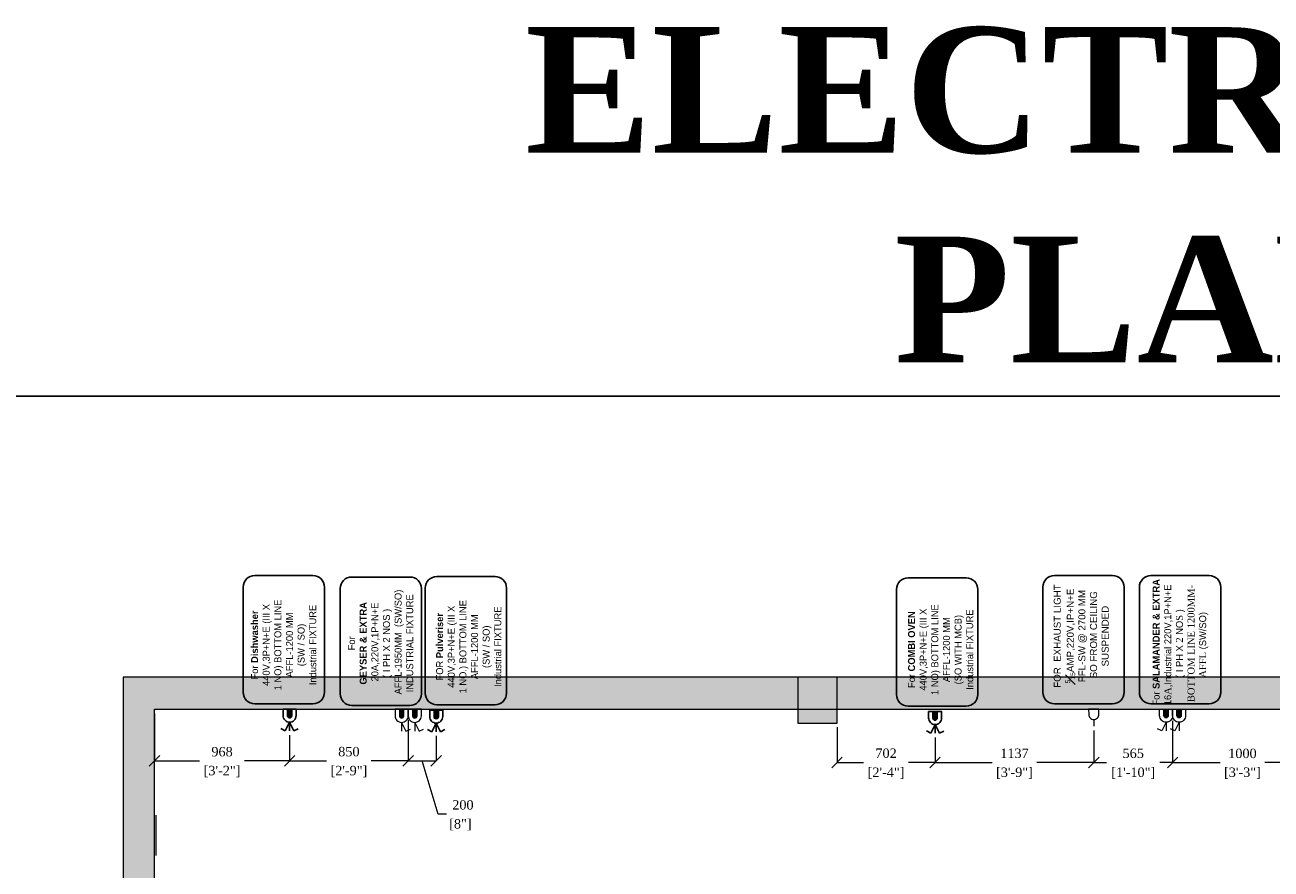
# Model space of a CAD drawing. Extents: x 3940905 to 4145695, y 925352 to 1109797.
# Tile 881 of 1056: x 4059096 to 4068023, y 1051253 to 1057300. Entities that reach past the tile are written whole.
import ezdxf

# ---------------------------------------------------------------- set-up
doc = ezdxf.new("R2010")
doc.units = 0
doc.header["$LTSCALE"] = 750
doc.header["$MEASUREMENT"] = 0
doc.header["$PDMODE"] = 35
doc.header["$PDSIZE"] = 150
doc.layers.get('0').update_dxf_attribs({"linetype": 'CONTINUOUS', "lineweight": 0})
doc.layers.get('Defpoints').update_dxf_attribs({"linetype": 'CONTINUOUS'})
for name, color, linetype in [('AR-FURNITURE', 34, 'CONTINUOUS'), ('ELECTRICAL', 1, 'CONTINUOUS'), ('PDF_KIT TEXT.', 7, 'CONTINUOUS')]:
    doc.layers.add(name, color=color, linetype=linetype)
for name, color, linetype, lineweight in [('CKD Dimensions', 7, 'CONTINUOUS', 0), ('CKD Equipments', 252, 'CONTINUOUS', 0), ('CKD-Electrical Point', 7, 'CONTINUOUS', 25), ('CKD-Electrical Text', 7, 'CONTINUOUS', 25), ('COLUMN', 1, 'CONTINUOUS', 9), ('HATCH', 7, 'CONTINUOUS', 0), ('wall', 7, 'CONTINUOUS', 25)]:
    doc.layers.add(name, color=color, linetype=linetype, lineweight=lineweight)
doc.styles.add('CKD_Dimension Text', font='BOOKOS.TTF')
doc.dimstyles.new('CKD-Dimensions', dxfattribs={"dimscale": 1.5, "dimtxt": 45, "dimasz": 50, "dimexe": 0, "dimexo": 20, "dimgap": 20, "dimtad": 0, "dimdec": 0, "dimzin": 4, "dimdsep": 46, "dimtxsty": 'CKD_Dimension Text', "dimblk": 'OBLIQUE', "dimcen": 12, "dimclrd": 150, "dimclre": 150, "dimclrt": 7, "dimazin": 2, "dimtfac": 1, "dimtdec": 0, "dimtofl": 0, "dimtmove": 1, "dimatfit": 2, "dimfxl": 1, "dimtfillclr": 7, "dimtolj": 1, "dimtzin": 0, "dimlwd": -1, "dimlwe": -1, "dimarcsym": 0})

# ---------------------------------------------------------------- blocks, each defined once
blk = doc.blocks.new('COLUMN')
at = {"layer": 'COLUMN'}
h = blk.add_hatch(color=1, dxfattribs=at)
h.dxf.hatch_style = 1
h.paths.add_polyline_path([(2683499, 965771.1), (2684448, 965771.1), (2684448, 965331.1), (2683499, 965331.1)])
h.paths.add_polyline_path([(2684238, 970191.1), (2683499, 970191.1), (2683499, 969191.1), (2684238, 969191.1)])
h.paths.add_polyline_path([(2687443, 969266.1), (2687038, 969266.1), (2687038, 970031.1), (2687443, 970031.1)])
h.paths.add_polyline_path([(2687108, 972041.4), (2687644, 972041.4), (2687644, 971756.1), (2687108, 971756.1)])
h.paths.add_polyline_path([(2683499, 973491.1), (2684408, 973491.1), (2684408, 973041.1), (2683499, 973041.1)])
h.paths.add_polyline_path([(2683649, 975761.1), (2683978, 975761.1), (2683978, 975211.1), (2683649, 975211.1)])
h.paths.add_polyline_path([(2686978, 975811.1), (2687728, 975811.1), (2687728, 975476.1), (2686978, 975476.1)])
h.paths.add_polyline_path([(2689869, 975851.1), (2689028, 975851.1), (2689028, 975556.1), (2689869, 975556.1)])
h.paths.add_polyline_path([(2686978, 973346.1), (2687644, 973346.1), (2687644, 973116.1), (2686978, 973116.1)])
h.paths.add_polyline_path([(2683824, 977646.1), (2684029, 977646.1), (2684029, 977211.1), (2683824, 977211.1)])
h.paths.add_polyline_path([(2683824, 979911.1), (2684104, 979911.1), (2684104, 980241.1), (2683824, 980241.1)])
h.paths.add_polyline_path([(2687804, 979891.1), (2688004, 979891.1), (2688004, 980241.1), (2687804, 980241.1)])
h.paths.add_polyline_path([(2691584, 979836.1), (2692014, 979836.1), (2692014, 980241.1), (2691584, 980241.1)])
h.paths.add_polyline_path([(2691696, 977346.1), (2692014, 977346.1), (2692014, 976786.1), (2691696, 976786.1)])
h.paths.add_polyline_path([(2687443, 965841.1), (2686813, 965841.1), (2686813, 965401.1), (2687443, 965401.1)])
h.paths.add_polyline_path([(2687468, 963421.1), (2686703, 963421.1), (2686703, 962976.1), (2687468, 962976.1)])
h.paths.add_polyline_path([(2684168, 963191.1), (2683399, 963191.1), (2683399, 962446.1), (2684168, 962446.1)])
h.paths.add_polyline_path([(2684448, 958916.1), (2683399, 958916.1), (2683399, 959356.1), (2684448, 959356.1)])
h.paths.add_polyline_path([(2684448, 957356.1), (2683414, 957356.1), (2683414, 956916.1), (2684448, 956916.1)])
h.paths.add_polyline_path([(2687458, 957436.1), (2686708, 957436.1), (2686708, 956996.1), (2687458, 956996.1)])
h.paths.add_polyline_path([(2687453, 959516.1), (2686693, 959516.1), (2686693, 959086.1), (2687453, 959086.1)])
h.paths.add_polyline_path([(2683414, 953326.1), (2684313, 953326.1), (2684313, 953776.1), (2683414, 953776.1)])
h.paths.add_polyline_path([(2683294, 952396.1), (2683768, 952396.1), (2683768, 951976.1), (2683294, 951976.1)])
h.paths.add_polyline_path([(2682464, 977841.1), (2681834, 977841.1), (2681834, 977051.1), (2682464, 977051.1)])
at = {"color": 2}
blk.add_lwpolyline([(2683824, 979911.1), (2684104, 979911.1), (2684104, 980241.1), (2683824, 980241.1)], close=True, dxfattribs=at)
at = {"layer": 'COLUMN', "color": 1}
blk.add_lwpolyline([(2683824, 979911.1), (2684104, 979911.1), (2684104, 980241.1), (2683824, 980241.1)], close=True, dxfattribs=at)
blk = doc.blocks.new('A$C18A26B62')
at = {"layer": 'CKD-Electrical Point'}
blk.add_hatch(color=1, dxfattribs=at).paths.add_polyline_path([(15.5, 0), (-15.5, 0), (-15.5, -46.4, 0.414214), (0, -61.9, 0.414214), (15.5, -46.4)])
at = {"layer": 'CKD-Electrical Point', "color": 1}
for p, q in [((-31, -154.8), (-61.9, -139.3)), ((0, -92.9), (-31, -154.8)), ((0, -92.9), (0, -154.8)), ((0, -92.9), (31, -154.8)), ((31, -154.8), (61.9, -139.3))]:
    blk.add_line(p, q, dxfattribs=at)
blk.add_lwpolyline([(-46.4, 0), (46.4, 0), (46.4, -46.4, -0.414214), (0, -92.9), (0, -92.9, -0.414214), (-46.4, -46.4), (-46.4, 0)], format="xyb", dxfattribs=at)
blk.add_lwpolyline([(-15.5, 0), (15.5, 0), (15.5, -46.4, -0.414214), (0, -61.9, -0.414214), (-15.5, -46.4)], format="xyb", close=True, dxfattribs=at)
blk = doc.blocks.new('WQEREYTI')
at = {"layer": 'CKD-Electrical Point', "lineweight": 0}
blk.add_hatch(color=4, dxfattribs=at).paths.add_polyline_path([(5560326.96, 630080.87), (5560326.96, 630079.63), (5560328.82, 630079.63, 0.414214), (5560329.44, 630080.25, 0.414214), (5560328.82, 630080.87)])
at = {"layer": 'CKD-Electrical Point', "color": 4, "lineweight": 0}
for p, q in [((5560330.68, 630080.25), (5560333.16, 630080.25)), ((5560330.68, 630080.25), (5560333.16, 630079.01)), ((5560333.16, 630079.01), (5560332.54, 630077.77))]:
    blk.add_line(p, q, dxfattribs=at)
blk.add_lwpolyline([(5560326.96, 630078.39), (5560326.96, 630082.11), (5560328.82, 630082.11, -0.414214), (5560330.68, 630080.25), (5560330.68, 630080.25, -0.414214), (5560328.82, 630078.39), (5560326.96, 630078.39)], format="xyb", dxfattribs=at)
blk.add_lwpolyline([(5560326.96, 630079.63), (5560326.96, 630080.87), (5560328.82, 630080.87, -0.414214), (5560329.44, 630080.25, -0.414214), (5560328.82, 630079.63)], format="xyb", close=True, dxfattribs=at)
blk = doc.blocks.new('EQWRTYTREWERYTU')
at = {"layer": 'CKD-Electrical Point', "lineweight": 0}
blk.add_hatch(color=3, dxfattribs=at).paths.add_polyline_path([(5560326.38, 630073.1), (5560326.38, 630071.86), (5560328.24, 630071.86, 0.414214), (5560328.86, 630072.48, 0.414214), (5560328.24, 630073.1)])
at = {"layer": 'CKD-Electrical Point', "color": 3, "lineweight": 0}
for p, q in [((5560330.09, 630072.48), (5560332.57, 630072.48)), ((5560330.09, 630072.48), (5560332.57, 630071.25)), ((5560332.57, 630071.25), (5560331.95, 630070.01))]:
    blk.add_line(p, q, dxfattribs=at)
blk.add_lwpolyline([(5560326.38, 630070.63), (5560326.38, 630074.34), (5560328.24, 630074.34, -0.414214), (5560330.09, 630072.48), (5560330.09, 630072.48, -0.414214), (5560328.24, 630070.63), (5560326.38, 630070.63)], format="xyb", dxfattribs=at)
blk.add_lwpolyline([(5560326.38, 630071.86), (5560326.38, 630073.1), (5560328.24, 630073.1, -0.414214), (5560328.86, 630072.48, -0.414214), (5560328.24, 630071.86)], format="xyb", close=True, dxfattribs=at)
blk = doc.blocks.new('A$C16B70BD9')
at = {"layer": 'ELECTRICAL', "color": 5, "lineweight": 0}
blk.add_line((-92, 0), (-154, 0), dxfattribs=at)
blk.add_lwpolyline([(0, 46), (0, -46), (-46, -46, -0.414214), (-93, 0), (-93, 0, -0.414214), (-46, 46), (0, 46)], format="xyb", dxfattribs=at)
blk = doc.blocks.new('G$C33108670')
at = {"layer": 'ELECTRICAL', "color": 251, "xscale": -0.792480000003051, "yscale": 0.7924800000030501, "zscale": 0.7924800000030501, "rotation": 90.3122168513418}
blk.add_blockref('A$C16B70BD9', (37, 0.2, -0.9), dxfattribs=at)
blk = doc.blocks.new('_Oblique')
at = {"color": 0, "linetype": 'ByBlock', "lineweight": -2, "transparency": 16777216}
blk.add_line((-0.5, -0.5), (0.5, 0.5), dxfattribs=at)
blk = doc.blocks.new('*D831')
at = {"layer": 'CKD Dimensions', "color": 150}
for p, q in [((4060023.8, 1052367.8), (4060023.8, 1052028.3)), ((4060991.7, 1052213.1), (4060991.7, 1052028.3)), ((4060023.8, 1052028.3), (4060347.1, 1052028.3)), ((4060991.7, 1052028.3), (4060668.4, 1052028.3))]:
    blk.add_line(p, q, dxfattribs=at)
at = {"layer": 'Defpoints', "color": 0}
for p in [(4060023.8, 1052397.8), (4060991.7, 1052243.1), (4060991.7, 1052028.3)]:
    blk.add_point(p, dxfattribs=at)
at = {"layer": 'CKD Dimensions', "color": 150, "linetype": 'ByBlock', "xscale": 75, "yscale": 75, "zscale": 75, "rotation": 180}
blk.add_blockref('_Oblique', (4060023.8, 1052028.3), dxfattribs=at)
at = {"layer": 'CKD Dimensions', "color": 150, "linetype": 'ByBlock', "xscale": 75, "yscale": 75, "zscale": 75}
blk.add_blockref('_Oblique', (4060991.7, 1052028.3), dxfattribs=at)
at = {"layer": 'CKD Dimensions', "color": 7, "lineweight": 0, "char_height": 67.5, "attachment_point": 5, "style": 'CKD_Dimension Text'}
for s, insert in [('\\A1;968', (4060507.7, 1052093.3)), ('\\A1;[3\'-2"]', (4060507.7, 1051951.6))]:
    blk.add_mtext(s, dxfattribs=dict(at, insert=insert))
blk = doc.blocks.new('*D832')
at = {"layer": 'CKD Dimensions', "color": 150}
for p, q in [((4061841.3, 1052320.6), (4061841.3, 1052028.3)), ((4060991.7, 1052213.1), (4060991.7, 1052028.3)), ((4060991.7, 1052028.3), (4061255.9, 1052028.3)), ((4061841.3, 1052028.3), (4061577.2, 1052028.3))]:
    blk.add_line(p, q, dxfattribs=at)
at = {"layer": 'Defpoints', "color": 0}
for p in [(4061841.3, 1052350.6), (4060991.7, 1052243.1), (4061841.3, 1052028.3)]:
    blk.add_point(p, dxfattribs=at)
at = {"layer": 'CKD Dimensions', "color": 150, "linetype": 'ByBlock', "xscale": 75, "yscale": 75, "zscale": 75, "rotation": 180}
blk.add_blockref('_Oblique', (4060991.7, 1052028.3), dxfattribs=at)
at = {"layer": 'CKD Dimensions', "color": 150, "linetype": 'ByBlock', "xscale": 75, "yscale": 75, "zscale": 75}
blk.add_blockref('_Oblique', (4061841.3, 1052028.3), dxfattribs=at)
at = {"layer": 'CKD Dimensions', "color": 7, "lineweight": 0, "char_height": 67.5, "attachment_point": 5, "style": 'CKD_Dimension Text'}
for s, insert in [('\\A1;850', (4061416.5, 1052093.8)), ('\\A1;[2\'-9"]', (4061416.5, 1051951.6))]:
    blk.add_mtext(s, dxfattribs=dict(at, insert=insert))
blk = doc.blocks.new('*D833')
at = {"layer": 'CKD Dimensions', "color": 150}
for p, q in [((4061841.3, 1052320.6), (4061841.3, 1052028.3)), ((4062041.7, 1052206.4), (4062041.7, 1052028.3)), ((4061841.3, 1052028.3), (4062041.7, 1052028.3)), ((4062056, 1051646.7), (4061941.5, 1052028.3)), ((4062116, 1051646.7), (4062056, 1051646.7))]:
    blk.add_line(p, q, dxfattribs=at)
at = {"layer": 'Defpoints', "color": 0}
for p in [(4061841.3, 1052350.6), (4062041.7, 1052236.4), (4062041.7, 1052028.3)]:
    blk.add_point(p, dxfattribs=at)
at = {"layer": 'CKD Dimensions', "color": 150, "linetype": 'ByBlock', "xscale": 75, "yscale": 75, "zscale": 75, "rotation": 180}
blk.add_blockref('_Oblique', (4061841.3, 1052028.3), dxfattribs=at)
at = {"layer": 'CKD Dimensions', "color": 150, "linetype": 'ByBlock', "xscale": 75, "yscale": 75, "zscale": 75}
blk.add_blockref('_Oblique', (4062041.7, 1052028.3), dxfattribs=at)
at = {"layer": 'CKD Dimensions', "color": 7, "lineweight": 0, "char_height": 67.5, "attachment_point": 5, "style": 'CKD_Dimension Text'}
for s, insert in [('\\A1;200', (4062233.2, 1051712.2)), ('\\A1;[8"]', (4062215.2, 1051570))]:
    blk.add_mtext(s, dxfattribs=dict(at, insert=insert))
blk = doc.blocks.new('*D834')
at = {"layer": 'CKD Dimensions', "color": 150}
for p, q in [((4064913.8, 1052268.3), (4064913.8, 1052016.1)), ((4065615.8, 1052196.4), (4065615.8, 1052016.1)), ((4064913.8, 1052016.1), (4065104.2, 1052016.1)), ((4065615.8, 1052016.1), (4065425.4, 1052016.1))]:
    blk.add_line(p, q, dxfattribs=at)
at = {"layer": 'Defpoints', "color": 0}
for p in [(4064913.8, 1052298.3), (4065615.8, 1052226.4), (4065615.8, 1052016.1)]:
    blk.add_point(p, dxfattribs=at)
at = {"layer": 'CKD Dimensions', "color": 150, "linetype": 'ByBlock', "xscale": 75, "yscale": 75, "zscale": 75, "rotation": 180}
blk.add_blockref('_Oblique', (4064913.8, 1052016.1), dxfattribs=at)
at = {"layer": 'CKD Dimensions', "color": 150, "linetype": 'ByBlock', "xscale": 75, "yscale": 75, "zscale": 75}
blk.add_blockref('_Oblique', (4065615.8, 1052016.1), dxfattribs=at)
at = {"layer": 'CKD Dimensions', "color": 7, "lineweight": 0, "char_height": 67.5, "attachment_point": 5, "style": 'CKD_Dimension Text'}
for s, insert in [('\\A1;702', (4065264.8, 1052082.3)), ('\\A1;[2\'-4"]', (4065264.8, 1051939.5))]:
    blk.add_mtext(s, dxfattribs=dict(at, insert=insert))
blk = doc.blocks.new('*D835')
at = {"layer": 'CKD Dimensions', "color": 150}
for p, q in [((4065615.8, 1052196.4), (4065615.8, 1052016.1)), ((4066753.2, 1052245.6), (4066753.2, 1052016.1)), ((4065615.8, 1052016.1), (4066023.9, 1052016.1)), ((4066753.2, 1052016.1), (4066345.1, 1052016.1))]:
    blk.add_line(p, q, dxfattribs=at)
at = {"layer": 'Defpoints', "color": 0}
for p in [(4066753.2, 1052275.6), (4065615.8, 1052226.4), (4066753.2, 1052016.1)]:
    blk.add_point(p, dxfattribs=at)
at = {"layer": 'CKD Dimensions', "color": 150, "linetype": 'ByBlock', "xscale": 75, "yscale": 75, "zscale": 75, "rotation": 180}
blk.add_blockref('_Oblique', (4065615.8, 1052016.1), dxfattribs=at)
at = {"layer": 'CKD Dimensions', "color": 150, "linetype": 'ByBlock', "xscale": 75, "yscale": 75, "zscale": 75}
blk.add_blockref('_Oblique', (4066753.2, 1052016.1), dxfattribs=at)
at = {"layer": 'CKD Dimensions', "color": 7, "lineweight": 0, "char_height": 67.5, "attachment_point": 5, "style": 'CKD_Dimension Text'}
for s, insert in [('\\A1;1137', (4066184.5, 1052081.7)), ('\\A1;[3\'-9"]', (4066184.5, 1051939.5))]:
    blk.add_mtext(s, dxfattribs=dict(at, insert=insert))
blk = doc.blocks.new('*D836')
at = {"layer": 'CKD Dimensions', "color": 150}
for p, q in [((4067317.8, 1052315.6), (4067317.8, 1052016.1)), ((4066753.2, 1052245.6), (4066753.2, 1052016.1)), ((4066753.2, 1052016.1), (4066844.1, 1052016.1)), ((4067317.8, 1052016.1), (4067226.8, 1052016.1))]:
    blk.add_line(p, q, dxfattribs=at)
at = {"layer": 'Defpoints', "color": 0}
for p in [(4066753.2, 1052275.6), (4067317.8, 1052345.6), (4067317.8, 1052016.1)]:
    blk.add_point(p, dxfattribs=at)
at = {"layer": 'CKD Dimensions', "color": 150, "linetype": 'ByBlock', "xscale": 75, "yscale": 75, "zscale": 75, "rotation": 180}
blk.add_blockref('_Oblique', (4066753.2, 1052016.1), dxfattribs=at)
at = {"layer": 'CKD Dimensions', "color": 150, "linetype": 'ByBlock', "xscale": 75, "yscale": 75, "zscale": 75}
blk.add_blockref('_Oblique', (4067317.8, 1052016.1), dxfattribs=at)
at = {"layer": 'CKD Dimensions', "color": 7, "lineweight": 0, "char_height": 67.5, "attachment_point": 5, "style": 'CKD_Dimension Text'}
for s, insert in [('\\A1;565', (4067035.5, 1052081.7)), ('\\A1;[1\'-10"]', (4067035.5, 1051939.5))]:
    blk.add_mtext(s, dxfattribs=dict(at, insert=insert))
blk = doc.blocks.new('*D837')
at = {"layer": 'CKD Dimensions', "color": 150}
for p, q in [((4067317.8, 1052315.6), (4067317.8, 1052016.1)), ((4068317.8, 1052213), (4068317.8, 1052016.1)), ((4067317.8, 1052016.1), (4067657.1, 1052016.1)), ((4068317.8, 1052016.1), (4067978.4, 1052016.1))]:
    blk.add_line(p, q, dxfattribs=at)
at = {"layer": 'Defpoints', "color": 0}
for p in [(4067317.8, 1052345.6), (4068317.8, 1052243), (4068317.8, 1052016.1)]:
    blk.add_point(p, dxfattribs=at)
at = {"layer": 'CKD Dimensions', "color": 150, "linetype": 'ByBlock', "xscale": 75, "yscale": 75, "zscale": 75, "rotation": 180}
blk.add_blockref('_Oblique', (4067317.8, 1052016.1), dxfattribs=at)
at = {"layer": 'CKD Dimensions', "color": 150, "linetype": 'ByBlock', "xscale": 75, "yscale": 75, "zscale": 75}
blk.add_blockref('_Oblique', (4068317.8, 1052016.1), dxfattribs=at)
at = {"layer": 'CKD Dimensions', "color": 7, "lineweight": 0, "char_height": 67.5, "attachment_point": 5, "style": 'CKD_Dimension Text'}
for s, insert in [('\\A1;1000', (4067817.8, 1052081.1)), ('\\A1;[3\'-3"]', (4067817.8, 1051939.5))]:
    blk.add_mtext(s, dxfattribs=dict(at, insert=insert))

msp = doc.modelspace()

# ---------------------------------------------------------------- hatches: boundary and pattern name
at = {"layer": 'HATCH'}
h = msp.add_hatch(color=8, dxfattribs=at)
h.dxf.hatch_style = 1
h.paths.add_polyline_path([(4072393.8, 1052627.8), (4059798.8, 1052627.8), (4059798.8, 1038582.8), (4059668.8, 1038582.8), (4059668.8, 1024619.8), (4059831.8, 1024619.8), (4059831.8, 1018095.8), (4060288.8, 1018095.8), (4060288.8, 1022669.8), (4060288.8, 1024782.8), (4059898.8, 1024782.8), (4059898.8, 1038352.8), (4060023.8, 1038352.8), (4060023.8, 1052397.8), (4072393.8, 1052397.8)])

# ---------------------------------------------------------------- linework, layer by layer
at = {"layer": 'AR-FURNITURE'}
msp.add_lwpolyline([(4054607.2, 1054640.9), (4077193.6, 1054640.9), (4077193.6, 1015669.1), (4054607.2, 1015669.1)], close=True, dxfattribs=at)
at = {"layer": 'CKD Equipments', "color": 1, "true_color": 0xff0000}
msp.add_line((4060032.2, 1051638.5), (4060032.2, 1051351.1), dxfattribs=at)
at = {"layer": 'CKD-Electrical Text', "color": 7, "linetype": 'Continuous', "elevation": -20730.4}
for points in [[(4060741.8, 1052436.3), (4061159.2, 1052436.3, 0.414214), (4061241.8, 1052518.9), (4061241.8, 1053273, 0.414214), (4061159.2, 1053355.6), (4060741.8, 1053355.6, 0.414214), (4060659.2, 1053273), (4060659.2, 1052518.9, 0.414214)], [(4061436.6, 1052425.7), (4061853.9, 1052425.7, 0.414214), (4061936.5, 1052508.3), (4061936.5, 1053262.4, 0.414214), (4061853.9, 1053345), (4061436.6, 1053345, 0.414214), (4061354, 1053262.4), (4061354, 1052508.3, 0.414214)], [(4062045.9, 1052429.7), (4062463.3, 1052429.7, 0.414214), (4062545.9, 1052512.3), (4062545.9, 1053266.4, 0.414214), (4062463.3, 1053349), (4062045.9, 1053349, 0.414214), (4061963.3, 1053266.4), (4061963.3, 1052512.3, 0.414214)], [(4066470.5, 1052436.3), (4066887.8, 1052436.3, 0.414214), (4066970.4, 1052518.9), (4066970.4, 1053273, 0.414214), (4066887.8, 1053355.6), (4066470.5, 1053355.6, 0.414214), (4066387.8, 1053273), (4066387.8, 1052518.9, 0.414214)], [(4067162.4, 1052436.3), (4067579.7, 1052436.3, 0.414214), (4067662.3, 1052518.9), (4067662.3, 1053273, 0.414214), (4067579.7, 1053355.6), (4067162.4, 1053355.6, 0.414214), (4067079.8, 1053273), (4067079.8, 1052518.9, 0.414214)], [(4065421.9, 1052419.7), (4065839.2, 1052419.7, 0.414214), (4065921.8, 1052502.3), (4065921.8, 1053256.4, 0.414214), (4065839.2, 1053339.1), (4065421.9, 1053339.1, 0.414214), (4065339.3, 1053256.4), (4065339.3, 1052502.3, 0.414214)]]:
    msp.add_lwpolyline(points, format="xyb", close=True, dxfattribs=at)
at = {"layer": 'wall', "lineweight": 0, "ltscale": 2}
msp.add_lwpolyline([(4072393.8, 1052627.8), (4059798.8, 1052627.8), (4059798.8, 1038582.8), (4059668.8, 1038582.8), (4059668.8, 1024619.8), (4059831.8, 1024619.8), (4059831.8, 1018095.8), (4060288.8, 1018095.8), (4060288.8, 1024782.8), (4059898.8, 1024782.8), (4059898.8, 1038352.8), (4060023.8, 1038352.8), (4060023.8, 1052397.8), (4072393.8, 1052397.8)], close=True, dxfattribs=at)

# ---------------------------------------------------------------- block references
at = {"layer": 'CKD Dimensions', "lineweight": 0, "rotation": 180}
msp.add_blockref('G$C33108670', (4066789.5, 1052398.1, 0.9), dxfattribs=at)
at = {"layer": 'CKD-Electrical Point', "color": 2, "lineweight": 50, "extrusion": (0, 0, -1), "xscale": -1, "zscale": -1}
for p, rotation in [((-4060992.1, 1052397.9), 0.1398112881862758), ((-4062042, 1052391.1), 0.1398112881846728), ((-4065616, 1052381.2), 0.06990564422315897)]:
    msp.add_blockref('A$C18A26B62', p, dxfattribs=dict(at, rotation=rotation))
at = {"layer": 'CKD-Electrical Point', "color": 2, "lineweight": 50}
for name, p, xscale, yscale, zscale, rotation in [('EQWRTYTREWERYTU', (20416774.1, 142244456.1), -25.4, 25.4, 25.4, 89.85752816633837), ('EQWRTYTREWERYTU', (20416868.5, 142244456), -25.4, 25.4, 25.4, 89.85752816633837), ('WQEREYTI', (-11695373.4, 140059366), 25, 25, 25, 270.0043847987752), ('WQEREYTI', (-11695280.5, 140059366), 25, 25, 25, 270.0043847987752)]:
    msp.add_blockref(name, p, dxfattribs=dict(at, xscale=xscale, yscale=yscale, zscale=zscale, rotation=rotation))
at = {"layer": 'COLUMN'}
msp.add_blockref('COLUMN', (1380809.8, 72387.2), dxfattribs=at)

# ---------------------------------------------------------------- texts
at = {"layer": 'CKD-Electrical Text', "color": 4, "linetype": 'Continuous', "char_height": 50, "attachment_point": 5, "rotation": 90, "style": 'CKD_Dimension Text'}
for s, insert, width in [('\\A1;{\\fArial|b0|i0|c238|p34;\\C7;FOR  EXHAUST LIGHT\\P{\\H0.7x;\\S5#15;}\\H1.00002x;AMP,220V,IP+N+E  \\PFFL-SW @\\fArial|b0|i0|c0|p34;\\H0.99998x; 2700 MM\\fArial|b0|i0|c238|p34; \\P SO FROM CEILING SUSPENDED}', (4066663.1, 1052921.8), 751.232), ('{\\fCentury Gothic|b0|i0|c238|p34;\\C256;  For \\fCentury Gothic|b1|i0|c0|p34;SALAMANDER & EXTRA \\P\\A1;\\fCentury Gothic|b0|i0|c0|p34;16\\fBookman Old Style|b0|i0|c0|p18;A\\fCentury Gothic|b0|i0|c238|p34;,Industrial 220V,1P+N+E \\P ( I PH X \\fBookman Old Style|b0|i0|c0|p18;2\\fCentury Gothic|b0|i0|c238|p34; NO\\fBookman Old Style|b0|i0|c0|p18;S\\fCentury Gothic|b0|i0|c238|p34; )\\P \\fBookman Old Style|b0|i0|c0|p18;BOTTOM LINE 1200MM- AFFL\\fCentury Gothic|b0|i0|c238|p34; (SW/SO)}', (4067373.7, 1052859), 1030.117), ('{\\fCentury Gothic|b0|i0|c238|p34;\\C256;For \\P\\fCentury Gothic|b1|i0|c0|p34;GEYSER & EXTRA\\P\\fCentury Gothic|b0|i0|c0|p34; 20\\fCentury Gothic|b0|i0|c238|p34;A,220V,1P+N+E \\P( I\\fCentury Gothic|b0|i0|c0|p34; \\fCentury Gothic|b0|i0|c238|p34;PH X\\fCentury Gothic|b0|i0|c0|p34; 2 \\fCentury Gothic|b0|i0|c238|p34;NO\\fCentury Gothic|b0|i0|c0|p34;S \\fCentury Gothic|b0|i0|c238|p34;) \\A1; \\P AFFL-\\fCentury Gothic|b0|i0|c0|p34;1950MM\\fCentury Gothic|b0|i0|c238|p34; \\fCentury Gothic|b0|i0|c0|p34; \\fCentury Gothic|b0|i0|c238|p34;(SW/SO)\\PINDUSTRIAL FIXTURE}', (4061644.2, 1052869.9), 751.232), ('\\pxqc;{\\fCentury Gothic|b0|i0|c238|p34;\\C7;For\\fCentury Gothic|b0|i0|c0|p34; \\fCentury Gothic|b1|i0|c0|p34;Dishwasher\\P\\fCentury Gothic|b0|i0|c238|p34;440V,3P+N+E\\fCentury Gothic|b0|i0|c0|p34; \\fCentury Gothic|b0|i0|c238|p34;(III \\fCentury Gothic|b0|i0|c0|p34;X \\P\\pq*;1 \\fCentury Gothic|b0|i0|c238|p34;NO)\\fCentury Gothic|b0|i0|c0|p34; BOTTOM LINE A\\fCentury Gothic|b0|i0|c238|p34;FFL-\\fCentury Gothic|b0|i0|c0|p34;1200 MM \\P\\fCentury Gothic|b0|i0|c238|p34;(SW / SO) \\PIndustrial FIXTURE}', (4060949.4, 1052858.1), 751.232), ('\\pxqc;{\\fCentury Gothic|b0|i0|c238|p34;\\C7;FOR\\fCentury Gothic|b0|i0|c0|p34; \\fCentury Gothic|b1|i0|c0|p34;Pulveriser\\P\\fCentury Gothic|b0|i0|c238|p34;440V,3P+N+E\\fCentury Gothic|b0|i0|c0|p34; \\fCentury Gothic|b0|i0|c238|p34;(III \\fCentury Gothic|b0|i0|c0|p34;X \\P\\pq*;1 \\fCentury Gothic|b0|i0|c238|p34;NO.)\\fCentury Gothic|b0|i0|c0|p34; BOTTOM LINE A\\fCentury Gothic|b0|i0|c238|p34;FFL-\\fCentury Gothic|b0|i0|c0|p34;1200 MM \\P\\fCentury Gothic|b0|i0|c238|p34;(SW / SO) \\PIndustrial FIXTURE}', (4062275.2, 1052845.5), 751.232), ('\\pxqc;{\\fCentury Gothic|b0|i0|c238|p34;\\C7;For\\fCentury Gothic|b0|i0|c0|p34; \\fCentury Gothic|b1|i0|c0|p34;COMBI OVEN\\P\\fCentury Gothic|b0|i0|c238|p34;440V,3P+N+E\\fCentury Gothic|b0|i0|c0|p34; \\fCentury Gothic|b0|i0|c238|p34;(III \\fCentury Gothic|b0|i0|c0|p34;X \\P\\pq*;1 \\fCentury Gothic|b0|i0|c238|p34;NO)\\fCentury Gothic|b0|i0|c0|p34; BOTTOM LINE A\\fCentury Gothic|b0|i0|c238|p34;FFL-\\fCentury Gothic|b0|i0|c0|p34;1200 MM \\P\\fCentury Gothic|b0|i0|c238|p34;(SO WITH MCB) \\PIndustrial FIXTURE}', (4065655.9, 1052824.7), 751.232)]:
    msp.add_mtext(s, dxfattribs=dict(at, insert=insert, width=width))
at = {"layer": 'PDF_KIT TEXT.', "color": 30, "insert": (4065982.4, 1057284.4), "char_height": 900, "width": 2383.56, "attachment_point": 1, "style": 'CKD_Dimension Text'}
msp.add_mtext('\\pxqc;{\\fBookman Old Style|b1|i0|c0|p18;ELECTRICAL\\PPLAN}', dxfattribs=at)

# ---------------------------------------------------------------- dimensions: what is measured, and where the dimension line sits
at = {"layer": 'CKD Dimensions', "lineweight": 0}
for base, p1, p2, picture, middle in [((4060991.7, 1052028.3), (4060023.8, 1052397.8), (4060991.7, 1052243.1), '*D831', (4060507.7, 1052028.3)), ((4061841.3, 1052028.3), (4060991.7, 1052243.1), (4061841.3, 1052350.6), '*D832', (4061416.5, 1052028.3)), ((4062041.7, 1052028.3), (4061841.3, 1052350.6), (4062041.7, 1052236.4), '*D833', (4062146, 1051646.7)), ((4065615.8, 1052016.1), (4064913.8, 1052298.3), (4065615.8, 1052226.4), '*D834', (4065264.8, 1052016.1)), ((4066753.2, 1052016.1), (4065615.8, 1052226.4), (4066753.2, 1052275.6), '*D835', (4066184.5, 1052016.1)), ((4067317.8, 1052016.1), (4066753.2, 1052275.6), (4067317.8, 1052345.6), '*D836', (4067035.5, 1052016.1)), ((4068317.8, 1052016.1), (4067317.8, 1052345.6), (4068317.8, 1052243), '*D837', (4067817.8, 1052016.1))]:
    dim = msp.add_linear_dim(base=base, p1=p1, p2=p2, dimstyle='CKD-Dimensions', override={"dimpost": '\\X'}, dxfattribs=at)
    dim.commit()
    dim.dimension.update_dxf_attribs({"geometry": picture, "text_midpoint": middle})

doc.saveas('drawing.dxf')
